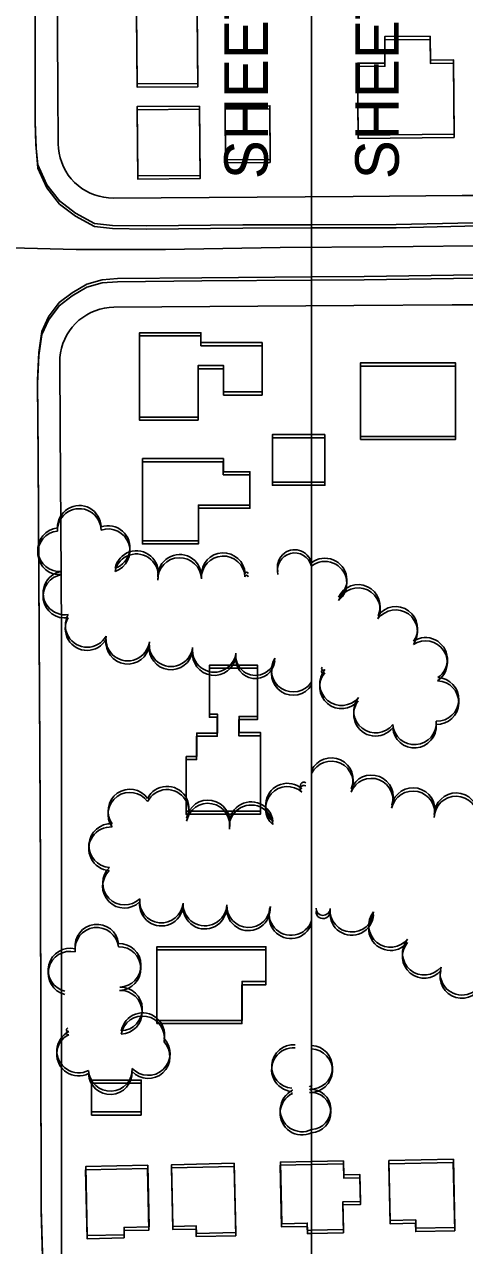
# Model space of a CAD drawing. Extents: x -25029 to 2274964, y -81170 to 687028.
# Drawn here: x 10120 to 10322, y -66837 to -66277 of the extents above; entities that cross this region are included whole.
import ezdxf

# ---------------------------------------------------------------- set-up
doc = ezdxf.new("R2010")
doc.units = 0
for name, color, linetype in [('60', 7, 'Continuous'), ('81911BEA - RW_X_Fee_RW', 7, 'Continuous'), ('BLDG', 7, 'Continuous'), ('GE_X_CL_2000', 7, 'Continuous'), ('ROAD', 7, 'Continuous'), ('TI_SHEET', 7, 'Continuous'), ('TREES', 7, 'Continuous')]:
    doc.layers.add(name, color=color, linetype=linetype)

msp = doc.modelspace()

# ---------------------------------------------------------------- linework, layer by layer
at = {"layer": '60'}
for points in [[(5251.64, -64748.36), (10251.64, -64748.36), (10251.64, -68748.36), (5251.64, -68748.36)], [(10251.64, -64748.36), (15251.64, -64748.36), (15251.64, -68748.36), (10251.64, -68748.36)]]:
    msp.add_lwpolyline(points, close=True, dxfattribs=at)
at = {"layer": '81911BEA - RW_X_Fee_RW'}
for p, q in [((10160.72, -66357), (10270.72, -66356.24)), ((10271.07, -66406.24), (10161.07, -66407))]:
    msp.add_line(p, q, dxfattribs=at)
for points in [[(10134.69, -66207.18), (10135.03, -66257.18), (10135.38, -66307.18), (10135.55, -66332.17)], [(10135.55, -66332.17), (10135.66, -66334.35), (10135.96, -66336.51), (10136.45, -66338.64), (10137.12, -66340.71), (10137.96, -66342.72), (10138.98, -66344.65), (10140.17, -66346.48), (10141.51, -66348.2), (10142.99, -66349.8), (10144.61, -66351.26), (10146.35, -66352.58), (10148.2, -66353.74), (10150.14, -66354.73), (10152.16, -66355.55), (10154.24, -66356.19), (10156.38, -66356.65), (10158.54, -66356.92), (10160.72, -66357)], [(10270.72, -66356.24), (10320.72, -66355.9), (10330.72, -66355.83)], [(10161.07, -66407), (10158.89, -66407.11), (10156.73, -66407.41), (10154.6, -66407.9), (10152.53, -66408.57), (10150.52, -66409.41), (10148.59, -66410.43), (10146.76, -66411.62), (10145.04, -66412.96), (10143.44, -66414.44), (10141.98, -66416.06), (10140.66, -66417.8), (10139.5, -66419.65), (10138.51, -66421.59), (10137.69, -66423.61), (10137.05, -66425.7), (10136.59, -66427.83), (10136.32, -66429.99), (10136.24, -66432.17)], [(10271.07, -66406.24), (10316.07, -66405.93), (10323.52, -66405.88), (10331.07, -66405.83)], [(10136.24, -66432.17), (10136.45, -66462.17), (10136.91, -66530.17), (10137.09, -66555.85)], [(10137.09, -66865.24), (10137.09, -66755.23), (10137.09, -66655.22), (10137.09, -66555.85)]]:
    msp.add_lwpolyline(points, dxfattribs=at)
at = {"layer": 'BLDG'}
for p, q in [((10251.65, -66465.26), (10257.8, -66465.26)), ((10251.64, -66466.73), (10257.79, -66466.73)), ((10251.64, -66799.57), (10266.27, -66799.26)), ((10251.69, -66798.1), (10266.32, -66797.79))]:
    msp.add_line(p, q, dxfattribs=at)
for points in [[(10199.28, -66271.29), (10199.53, -66304.54), (10171.67, -66304.75), (10171.42, -66271.5)], [(10199.29, -66272.75), (10199.54, -66306), (10171.68, -66306.21), (10171.43, -66272.96)], [(10317.05, -66327.77), (10316.75, -66293.78), (10306.1, -66293.89), (10306, -66282.9), (10285.18, -66283.09), (10285.29, -66295.18), (10272.68, -66295.29), (10272.98, -66328.18)], [(10317.06, -66329.25), (10316.76, -66295.26), (10306.11, -66295.36), (10306.01, -66284.37), (10285.19, -66284.56), (10285.3, -66296.65), (10272.69, -66296.76), (10272.99, -66329.65)], [(10200.32, -66314.88), (10200.56, -66346.64), (10171.96, -66346.86), (10171.72, -66315.1)], [(10232.74, -66339.3), (10232.55, -66314.73), (10212.03, -66314.9), (10212.22, -66339.47)], [(10200.33, -66316.34), (10200.57, -66348.1), (10171.97, -66348.32), (10171.73, -66316.56)], [(10232.75, -66340.77), (10232.56, -66316.2), (10212.04, -66316.36), (10212.23, -66340.93)], [(10199.63, -66457.28), (10199.63, -66433.69), (10211.34, -66433.69), (10211.34, -66445.77), (10229.02, -66445.76), (10229.01, -66423.19), (10200.97, -66423.2), (10200.97, -66418.66), (10172.85, -66418.66), (10172.86, -66457.28)], [(10199.62, -66458.74), (10199.62, -66435.15), (10211.33, -66435.15), (10211.33, -66447.23), (10229.01, -66447.23), (10229.01, -66424.66), (10200.97, -66424.66), (10200.97, -66420.12), (10172.85, -66420.12), (10172.85, -66458.74)], [(10274.08, -66466.12), (10317.62, -66466.11), (10317.62, -66432.44), (10274.08, -66432.45)], [(10274.07, -66467.59), (10317.61, -66467.59), (10317.61, -66433.92), (10274.07, -66433.92)], [(10211.22, -66482.32), (10223.39, -66482.32), (10223.39, -66497.55), (10199.81, -66497.55), (10199.82, -66513.92), (10174.18, -66513.92), (10174.17, -66476.25), (10211.22, -66476.25)], [(10211.21, -66483.78), (10223.38, -66483.78), (10223.38, -66499.01), (10199.8, -66499.01), (10199.8, -66515.38), (10174.16, -66515.38), (10174.16, -66477.71), (10211.21, -66477.71)], [(10194.14, -66614.15), (10198.97, -66614.15), (10198.97, -66603.42), (10208.46, -66603.42), (10208.46, -66594.75), (10204.86, -66594.75), (10204.86, -66572.31), (10226.85, -66572.31), (10226.85, -66595.83), (10218.38, -66595.83), (10218.38, -66603.24), (10228.23, -66603.24), (10228.23, -66639.15), (10194.14, -66639.15)], [(10194.17, -66612.69), (10199, -66612.69), (10199, -66601.96), (10208.49, -66601.96), (10208.48, -66593.29), (10204.88, -66593.29), (10204.88, -66570.85), (10226.87, -66570.85), (10226.88, -66594.37), (10218.41, -66594.37), (10218.41, -66601.78), (10228.26, -66601.78), (10228.26, -66637.69), (10194.17, -66637.69)], [(10180.71, -66734.98), (10219.73, -66734.98), (10219.73, -66717.18), (10230.72, -66717.18), (10230.72, -66701.27), (10180.71, -66701.27)], [(10180.75, -66733.52), (10219.77, -66733.52), (10219.77, -66715.72), (10230.76, -66715.71), (10230.76, -66699.8), (10180.75, -66699.81)], [(10150.81, -66776.87), (10173.52, -66776.87), (10173.52, -66762.31), (10150.81, -66762.31)], [(10150.86, -66775.41), (10173.57, -66775.41), (10173.57, -66760.85), (10150.86, -66760.85)], [(10165.78, -66833.14), (10165.71, -66829.76), (10177.11, -66829.52), (10176.5, -66801.33), (10148.07, -66801.95), (10148.75, -66833.5)], [(10165.83, -66831.68), (10165.76, -66828.3), (10177.16, -66828.06), (10176.55, -66799.87), (10148.12, -66800.49), (10148.8, -66832.04)], [(10216.19, -66800.44), (10216.87, -66832.14), (10198.8, -66832.53), (10198.73, -66829.11), (10188.07, -66829.34), (10187.46, -66801.06)], [(10216.24, -66798.98), (10216.92, -66830.68), (10198.85, -66831.07), (10198.78, -66827.65), (10188.12, -66827.88), (10187.51, -66799.6)], [(10316.61, -66798.54), (10317.29, -66829.82), (10299.4, -66830.2), (10299.32, -66826.4), (10287.66, -66826.65), (10287.07, -66799.18)], [(10316.66, -66797.06), (10317.34, -66828.34), (10299.45, -66828.73), (10299.37, -66824.93), (10287.71, -66825.18), (10287.12, -66797.71)]]:
    msp.add_lwpolyline(points, close=True, dxfattribs=at)
for points in [[(10251.65, -66487.04), (10233.75, -66487.04), (10233.75, -66465.26), (10251.65, -66465.26)], [(10257.8, -66465.26), (10257.8, -66487.04), (10251.65, -66487.04)], [(10251.64, -66488.51), (10233.74, -66488.51), (10233.74, -66466.73), (10251.64, -66466.73)], [(10257.79, -66466.73), (10257.79, -66488.51), (10251.64, -66488.51)], [(10251.64, -66831.1), (10249.74, -66831.14), (10249.66, -66827.84), (10237.91, -66828.09), (10237.3, -66799.88), (10251.64, -66799.57)], [(10251.69, -66829.63), (10249.79, -66829.67), (10249.71, -66826.37), (10237.96, -66826.62), (10237.35, -66798.41), (10251.69, -66798.1)], [(10266.27, -66799.26), (10266.41, -66805.73), (10273.75, -66805.57), (10274.02, -66817.86), (10265.97, -66818.03), (10266.24, -66830.78), (10251.64, -66831.1)], [(10266.32, -66797.79), (10266.46, -66804.26), (10273.8, -66804.1), (10274.07, -66816.39), (10266.02, -66816.56), (10266.29, -66829.31), (10251.69, -66829.63)]]:
    msp.add_lwpolyline(points, dxfattribs=at)
at = {"layer": 'GE_X_CL_2000'}
msp.add_lwpolyline([(10114.1, -66379.74), (10143.76, -66380.57), (10184.72, -66380.55), (10237.32, -66379.67), (10284.43, -66379.39), (10339.58, -66378.71), (10392.64, -66377.51), (10446.17, -66374.99), (10498.52, -66371.09), (10534.68, -66367.78), (10576.7, -66362.88), (10622.31, -66356.86), (10666.52, -66349.57), (10700.08, -66344.29)], dxfattribs=at)
at = {"layer": 'ROAD'}
for points in [[(10251.64, -66369.2), (10220.12, -66369.26), (10175.8, -66369.74), (10160.35, -66369.52), (10152.22, -66368.57), (10143.5, -66363.86), (10136.11, -66358.33), (10130.37, -66350.89), (10126.19, -66341.84), (10125.35, -66332.56), (10125.03, -66321.36), (10124.99, -66281.49), (10124.3, -66163.38)], [(10251.64, -66370.67), (10220.12, -66370.72), (10175.8, -66371.2), (10160.35, -66370.98), (10152.22, -66370.03), (10143.5, -66365.31), (10136.11, -66359.78), (10130.37, -66352.34), (10126.2, -66343.29), (10125.36, -66334.01), (10125.04, -66322.81), (10125, -66282.94), (10124.33, -66164.83)], [(10675.32, -66269.36), (10678.67, -66284.61), (10680.86, -66297.52), (10681.06, -66308.23), (10679.02, -66318.53), (10674.88, -66325.25), (10670.57, -66330.9), (10665.64, -66334.86), (10658.84, -66338.73), (10653.44, -66341.12), (10640.46, -66343.36), (10617.89, -66346.84), (10568.95, -66353.41), (10520.71, -66358.5), (10486.82, -66361.41), (10457.51, -66363.69), (10429.08, -66365.22), (10405.91, -66366.54), (10346.94, -66367.83), (10290.47, -66369.15), (10251.64, -66369.2)], [(10675.33, -66270.88), (10678.68, -66286.13), (10680.87, -66299.04), (10681.07, -66309.75), (10679.03, -66320.05), (10674.89, -66326.77), (10670.58, -66332.42), (10665.65, -66336.38), (10658.85, -66340.25), (10653.45, -66342.64), (10640.47, -66344.88), (10617.9, -66348.35), (10568.95, -66354.92), (10520.71, -66360), (10486.82, -66362.91), (10457.51, -66365.18), (10429.08, -66366.71), (10405.91, -66368.03), (10346.94, -66369.31), (10290.47, -66370.62), (10251.64, -66370.67)], [(10251.64, -66393.13), (10275.71, -66392.97), (10357.58, -66391.72), (10403.78, -66390.74), (10434.47, -66388.74), (10469.73, -66386.66), (10503.93, -66384.05), (10535.06, -66381.12), (10561.13, -66378.49), (10587.76, -66375.07), (10618.6, -66371.06), (10654.21, -66365.03), (10699.34, -66357.92)], [(10251.64, -66394.6), (10275.71, -66394.44), (10357.58, -66393.2), (10403.78, -66392.23), (10434.47, -66390.23), (10469.73, -66388.15), (10503.93, -66385.55), (10535.06, -66382.62), (10561.13, -66380), (10587.76, -66376.58), (10618.6, -66372.57), (10654.21, -66366.55), (10699.34, -66359.44)], [(10251.7, -66872.13), (10144.75, -66874.89), (10138.44, -66874.02), (10133.4, -66870.9), (10130.56, -66867.24), (10129, -66861.03), (10127.72, -66819.39), (10127.4, -66663.99), (10126.3, -66474.65), (10126.03, -66440.41), (10126.65, -66427.71), (10128.06, -66418.09), (10131.07, -66411.42), (10135.95, -66404.84), (10141.94, -66400.39), (10148.68, -66396.38), (10155.71, -66394.39), (10162.66, -66393.89), (10201.35, -66393.47), (10251.64, -66393.13)], [(10251.64, -66873.6), (10144.69, -66876.34), (10138.38, -66875.47), (10133.34, -66872.35), (10130.5, -66868.69), (10128.94, -66862.48), (10127.67, -66820.84), (10127.37, -66665.44), (10126.29, -66476.1), (10126.02, -66441.86), (10126.65, -66429.16), (10128.06, -66419.54), (10131.07, -66412.87), (10135.95, -66406.29), (10141.94, -66401.84), (10148.68, -66397.84), (10155.71, -66395.85), (10162.66, -66395.35), (10201.35, -66394.93), (10251.64, -66394.6)]]:
    msp.add_lwpolyline(points, dxfattribs=at)
at = {"layer": 'TREES'}
for centre, radius, start, end in [((10145.19, -66509.25), 10, 1.3958, 181.3958), ((10145.21, -66507.79), 10, 1.4028, 181.4028), ((10136.15, -66519.45), 10, 95.5069, 275.5069), ((10136.17, -66517.99), 10, 95.5139, 275.5139), ((10158.38, -66518.48), 10, 288.6218, 108.6218), ((10158.4, -66517.02), 10, 288.6288, 108.6288), ((10171.37, -66529.95), 10, 348.5311, 168.5311), ((10171.39, -66528.49), 10, 348.5381, 168.5381), ((10191.17, -66531.67), 10, 1.5453, 181.5453), ((10191.19, -66530.2), 10, 1.5523, 181.5523), ((10211.15, -66530.92), 10, 2.736, 182.736), ((10211.17, -66529.45), 10, 2.743, 182.743), ((10243.92, -66527.46), 7.95, 14.2244, 194.2244), ((10243.95, -66525.99), 7.95, 14.2314, 194.2314), ((10257.83, -66531.9), 10, 308.1099, 128.1099), ((10138.63, -66537.83), 10, 98.603, 278.603), ((10257.81, -66533.38), 10, 308.1029, 128.1029), ((10138.6, -66539.29), 10, 98.596, 278.596), ((10221.83, -66530.41), 0.691, 2.8034, 182.8034), ((10221.85, -66528.94), 0.691, 2.8104, 182.8104), ((10273.04, -66545.48), 10, 334.9543, 154.9543), ((10273.06, -66544.01), 10, 334.9613, 154.9613), ((10290.24, -66554.08), 10, 324.2472, 144.2472), ((10148.78, -66554.13), 10, 150.2993, 330.2993), ((10148.81, -66552.67), 10, 150.3063, 330.3063), ((10290.21, -66555.56), 10, 324.2402, 144.2402), ((10167.39, -66560.38), 10, 172.5466, 352.5466), ((10167.41, -66558.92), 10, 172.5536, 352.5536), ((10187.24, -66561.51), 10, 172.5536, 352.5536), ((10303.88, -66569.71), 10, 303.7684, 123.7684), ((10303.91, -66568.24), 10, 303.7754, 123.7754), ((10187.22, -66562.98), 10, 172.5466, 352.5466), ((10207.05, -66565.57), 10, 172.5466, 352.5466), ((10207.07, -66564.11), 10, 172.5536, 352.5536), ((10225.89, -66568.04), 9.01, 172.5466, 352.5466), ((10225.92, -66566.57), 9.01, 172.5536, 352.5536), ((10243.23, -66574.62), 10, 147.191, 327.191), ((10243.26, -66573.15), 10, 147.198, 327.198), ((10257.09, -66572.4), 0.84, 140.1796, 320.1796), ((10265.39, -66580.82), 10, 140.1726, 320.1726), ((10265.41, -66579.34), 10, 140.1796, 320.1796), ((10257.06, -66573.87), 0.84, 140.1726, 320.1726), ((10309.11, -66588.02), 10, 268.1074, 88.1074), ((10309.14, -66586.54), 10, 268.1144, 88.1144), ((10280.95, -66593.37), 10, 142.0562, 322.0562), ((10280.98, -66591.89), 10, 142.0632, 322.0632), ((10298.81, -66598.77), 10, 184.3103, 4.3103), ((10298.84, -66597.29), 10, 184.3173, 4.3173), ((10260.68, -66624.8), 10, 334.8186, 154.8186), ((10260.72, -66623.32), 10, 334.8256, 154.8256), ((10279.05, -66632.7), 10, 338.6367, 158.6367), ((10279.08, -66631.22), 10, 338.6437, 158.6437), ((10168.39, -66637.69), 10, 35.6222, 215.6222), ((10185.41, -66637.84), 10, 333.1955, 153.1955), ((10185.45, -66636.38), 10, 333.2025, 153.2025), ((10240.57, -66636.44), 10, 48.2554, 228.2554), ((10240.61, -66634.97), 10, 48.2624, 228.2624), ((10248.09, -66627.58), 1.64, 58.1413, 238.1413), ((10248.13, -66626.11), 1.64, 58.1483, 238.1483), ((10298.12, -66638.51), 10, 347.4696, 167.4696), ((10298.16, -66637.03), 10, 347.4766, 167.4766), ((10168.36, -66639.15), 10, 35.6152, 215.6152), ((10204.18, -66644.14), 10, 349.7001, 169.7001), ((10204.21, -66642.67), 10, 349.7071, 169.7071), ((10224, -66643.44), 10, 5.8257, 185.8257), ((10317.88, -66640.88), 10, 358.8493, 178.8493), ((10317.92, -66639.4), 10, 358.8563, 178.8563), ((10223.96, -66644.91), 10, 5.8187, 185.8187), ((10159.58, -66654.96), 10, 86.3013, 266.3013), ((10159.62, -66653.5), 10, 86.3083, 266.3083), ((10165.89, -66672.12), 10, 134.0721, 314.0721), ((10165.93, -66670.66), 10, 134.0791, 314.0791), ((10182.84, -66678.84), 10, 174.2903, 354.2903), ((10182.8, -66680.3), 10, 174.2833, 354.2833), ((10202.74, -66681.68), 10, 177.783, 357.783), ((10202.78, -66680.22), 10, 177.79, 357.79), ((10222.73, -66682.45), 10, 177.8506, 357.8506), ((10222.77, -66680.98), 10, 177.8576, 357.8576), ((10242.18, -66686.07), 10, 161.0418, 341.0418), ((10242.22, -66684.6), 10, 161.0488, 341.0488), ((10256.9, -66683.73), 3.21, 177.8506, 357.8506), ((10256.94, -66682.26), 3.21, 177.8576, 357.8576), ((10270.08, -66684.56), 10, 175.9485, 355.9485), ((10270.12, -66683.08), 10, 175.9555, 355.9555), ((10287.89, -66690.05), 10, 141.1824, 321.1824), ((10153.27, -66699.54), 10, 6.9184, 186.9184), ((10287.85, -66691.53), 10, 141.1754, 321.1754), ((10153.22, -66701), 10, 6.9114, 186.9114), ((10140.97, -66710.46), 10, 76.3224, 256.3224), ((10163.42, -66709.79), 10, 271.5503, 91.5503), ((10163.46, -66708.33), 10, 271.5573, 91.5573), ((10303.29, -66704.23), 10, 139.9641, 319.9641), ((10303.34, -66702.75), 10, 139.9711, 319.9711), ((10140.93, -66711.92), 10, 76.3154, 256.3154), ((10320.56, -66713.44), 10, 163.8781, 343.8781), ((10320.6, -66711.96), 10, 163.8851, 343.8851), ((10164.03, -66729.78), 10, 271.9591, 91.9591), ((10164.08, -66728.32), 10, 271.9661, 91.9661), ((10174.21, -66741.56), 10, 349.7034, 169.7034), ((10174.26, -66740.1), 10, 349.7104, 169.7104), ((10144.88, -66749), 10, 117.0002, 297.0002), ((10144.93, -66747.54), 10, 117.0072, 297.0072), ((10140.14, -66739.26), 0.858, 103.8396, 283.8396), ((10140.18, -66737.8), 0.858, 103.8466, 283.8466), ((10176.73, -66750.16), 10, 222.8921, 42.8921), ((10176.78, -66748.69), 10, 222.8991, 42.8991), ((10243.4, -66754.62), 10, 85.5155, 265.5155), ((10251.24, -66755.03), 10, 267.431, 87.431), ((10243.35, -66756.09), 10, 85.5085, 265.5085), ((10251.19, -66756.51), 10, 267.424, 87.424), ((10159.41, -66757.44), 10, 182.7224, 2.7224), ((10159.46, -66755.98), 10, 182.7294, 2.7294), ((10247.25, -66776), 10, 115.9938, 295.9938), ((10247.3, -66774.53), 10, 116.0008, 296.0008), ((10242.81, -66766.87), 0.155, 113.7979, 293.7979), ((10242.86, -66765.4), 0.155, 113.8049, 293.8049), ((10251.15, -66764.83), 0.523, 202.0502, 22.0502), ((10251.2, -66763.36), 0.523, 202.0572, 22.0572), ((10251.19, -66775.74), 9.26, 272.783, 92.783), ((10251.24, -66774.27), 9.26, 272.79, 92.79)]:
    msp.add_arc(centre, radius, start, end, dxfattribs=at)

# ---------------------------------------------------------------- texts
at = {"layer": 'TI_SHEET'}
for p in [(10231.64, -66348.36), (10291.64, -66348.36)]:
    msp.add_text('SHEET', height=20, rotation=90, dxfattribs=at).set_placement(p)

doc.saveas('drawing.dxf')
